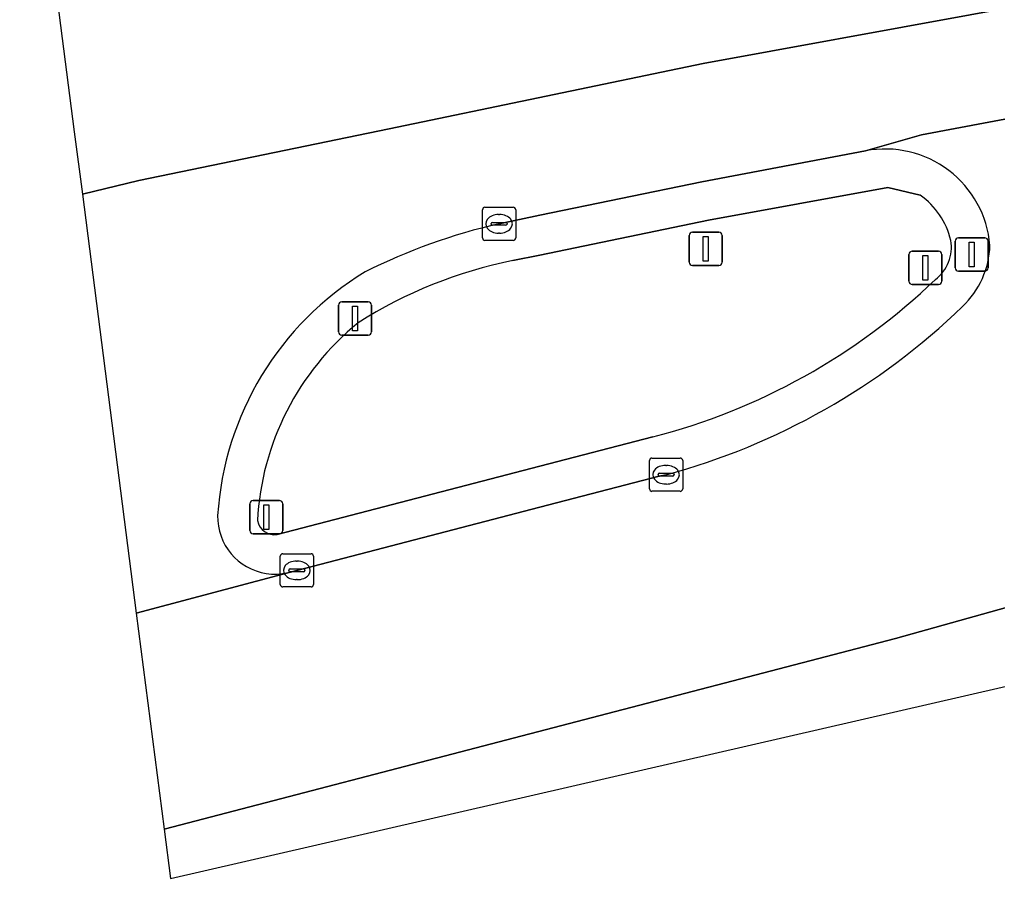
# Model space of a CAD drawing. Extents: x 161477 to 163040, y 383680 to 384871.
# Drawn here: x 161484.33 to 161513.78, y 383972.36 to 383998.22 of the extents above; entities that cross this region are included whole.
import ezdxf

# ---------------------------------------------------------------- set-up
doc = ezdxf.new("R2010")
doc.units = 0
for name, color, linetype in [('IMGEO_Kolk', 7, 'Continuous'), ('IMGEO_Lichtmast', 7, 'Continuous'), ('IMGEO_Rijbaan_lokaal_gesloten', 7, 'Continuous'), ('IMGEO_Verkeersbordpaal', 7, 'Continuous'), ('IMGEO_Verkeerseiland_groen', 7, 'Continuous'), ('IMGEO_Verkeerseiland_open', 7, 'Continuous'), ('IMGEO_Verkeersregelinstallatiepaal', 7, 'Continuous')]:
    doc.layers.add(name, color=color, linetype=linetype)

msp = doc.modelspace()

# ---------------------------------------------------------------- linework, layer by layer
at = {"layer": 'IMGEO_Kolk'}
for p, q in [((161498.268, 383991.648), (161498.268, 383992.5)), ((161498.343, 383992.574), (161499.195, 383992.574)), ((161499.269, 383992.5), (161499.269, 383991.648)), ((161498.57, 383992.117), (161498.968, 383992.117)), ((161498.756, 383992.354), (161498.781, 383992.354)), ((161498.527, 383992.068), (161498.527, 383992.08)), ((161498.965, 383992.031), (161498.567, 383992.031)), ((161499.011, 383992.08), (161499.011, 383992.068)), ((161499.195, 383991.574), (161498.343, 383991.574)), ((161498.779, 383991.794), (161498.754, 383991.794)), ((161503.299, 383984.093), (161503.299, 383984.945)), ((161503.374, 383985.019), (161504.226, 383985.019)), ((161503.787, 383984.799), (161503.812, 383984.799)), ((161504.3, 383984.945), (161504.3, 383984.093)), ((161503.558, 383984.513), (161503.558, 383984.525)), ((161503.996, 383984.476), (161503.598, 383984.476)), ((161503.601, 383984.562), (161503.999, 383984.562)), ((161504.042, 383984.525), (161504.042, 383984.513)), ((161503.81, 383984.239), (161503.785, 383984.239)), ((161504.226, 383984.019), (161503.374, 383984.019)), ((161492.253, 383982.139), (161493.105, 383982.139)), ((161492.178, 383981.213), (161492.178, 383982.065)), ((161492.666, 383981.919), (161492.691, 383981.919)), ((161493.179, 383982.065), (161493.179, 383981.213)), ((161492.437, 383981.633), (161492.437, 383981.645)), ((161492.875, 383981.596), (161492.477, 383981.596)), ((161492.48, 383981.682), (161492.878, 383981.682)), ((161492.921, 383981.645), (161492.921, 383981.633)), ((161492.689, 383981.359), (161492.664, 383981.359)), ((161493.105, 383981.139), (161492.253, 383981.139))]:
    msp.add_line(p, q, dxfattribs=at)
for points in [[(161498.268, 383991.648), (161498.268, 383992.5)], [(161498.343, 383992.574), (161499.195, 383992.574)], [(161499.269, 383992.5), (161499.269, 383991.648)], [(161499.195, 383991.574), (161498.343, 383991.574)], [(161503.299, 383984.093), (161503.299, 383984.945)], [(161503.374, 383985.019), (161504.226, 383985.019)], [(161504.3, 383984.945), (161504.3, 383984.093)], [(161504.226, 383984.019), (161503.374, 383984.019)], [(161492.253, 383982.139), (161493.105, 383982.139)], [(161492.178, 383981.213), (161492.178, 383982.065)], [(161493.179, 383982.065), (161493.179, 383981.213)], [(161493.105, 383981.139), (161492.253, 383981.139)]]:
    msp.add_lwpolyline(points, dxfattribs=at)
for centre, radius, start, end in [((161498.345, 383992.498), 0.0765, 91.552, 178.448), ((161498.345, 383992.498), 0.0765, 91.552, 178.448), ((161499.193, 383992.498), 0.0765, 1.552, 88.448), ((161499.193, 383992.498), 0.0765, 1.552, 88.448), ((161498.567, 383992.077), 0.0403, 85.8775, 175.7526), ((161498.972, 383992.079), 0.0386, 1.7309, 96.639), ((161498.564, 383992.067), 0.0366, 178.938, 274.7102), ((161498.968, 383992.074), 0.043, 264.8664, 352.4533), ((161498.345, 383991.65), 0.0765, 181.552, 268.448), ((161498.345, 383991.65), 0.0765, 181.552, 268.448), ((161499.193, 383991.65), 0.0765, 271.552, 358.448), ((161499.193, 383991.65), 0.0765, 271.552, 358.448), ((161503.376, 383984.943), 0.0765, 91.552, 178.448), ((161503.376, 383984.943), 0.0765, 91.552, 178.448), ((161504.224, 383984.943), 0.0765, 1.552, 88.448), ((161504.224, 383984.943), 0.0765, 1.552, 88.448), ((161503.598, 383984.522), 0.0403, 85.8775, 175.7526), ((161503.595, 383984.512), 0.0366, 178.938, 274.7102), ((161503.999, 383984.519), 0.043, 264.8664, 352.4533), ((161504.003, 383984.524), 0.0386, 1.7309, 96.639), ((161503.376, 383984.095), 0.0765, 181.552, 268.448), ((161503.376, 383984.095), 0.0765, 181.552, 268.448), ((161504.224, 383984.095), 0.0765, 271.552, 358.448), ((161504.224, 383984.095), 0.0765, 271.552, 358.448), ((161492.255, 383982.063), 0.0765, 91.552, 178.448), ((161492.255, 383982.063), 0.0765, 91.552, 178.448), ((161493.103, 383982.063), 0.0765, 1.552, 88.448), ((161493.103, 383982.063), 0.0765, 1.552, 88.448), ((161492.477, 383981.642), 0.0403, 85.8775, 175.7526), ((161492.474, 383981.632), 0.0366, 178.938, 274.7102), ((161492.878, 383981.639), 0.043, 264.8664, 352.4533), ((161492.882, 383981.644), 0.0386, 1.7309, 96.639), ((161492.255, 383981.215), 0.0765, 181.552, 268.448), ((161492.255, 383981.215), 0.0765, 181.552, 268.448), ((161493.103, 383981.215), 0.0765, 271.552, 358.448), ((161493.103, 383981.215), 0.0765, 271.552, 358.448)]:
    msp.add_arc(centre, radius, start, end, dxfattribs=at)
for centre, major_axis, ratio, start_param, end_param in [((161498.755, 383992.074), (-0.387, 0.002), 0.722429, 4.712389, 7.853982), ((161498.78, 383992.074), (-0.39, 0.002), 0.717154, 1.570796, 4.712389), ((161503.786, 383984.519), (-0.387, 0.002), 0.722429, 4.712389, 7.853982), ((161503.811, 383984.519), (-0.39, 0.002), 0.717154, 1.570796, 4.712389), ((161492.665, 383981.639), (-0.387, 0.002), 0.722429, 4.712389, 7.853982), ((161492.69, 383981.639), (-0.39, 0.002), 0.717154, 1.570796, 4.712389)]:
    msp.add_ellipse(centre, major_axis=major_axis, ratio=ratio, start_param=start_param, end_param=end_param, dxfattribs=at)
at = {"layer": 'IMGEO_Lichtmast'}
for p, q in [((161504.598, 383991.822), (161505.388, 383991.822)), ((161505.388, 383991.822), (161504.598, 383991.822)), ((161504.498, 383990.922), (161504.498, 383991.722)), ((161504.498, 383991.722), (161504.498, 383990.922)), ((161505.488, 383991.722), (161505.488, 383990.922)), ((161505.488, 383990.922), (161505.488, 383991.722)), ((161505.388, 383990.822), (161504.598, 383990.822)), ((161504.598, 383990.822), (161505.388, 383990.822))]:
    msp.add_line(p, q, dxfattribs=at)
msp.add_lwpolyline([(161504.918, 383991.697), (161505.068, 383991.697), (161505.068, 383990.947), (161504.918, 383990.947), (161504.918, 383991.697)], dxfattribs=at)
for centre, start, end in [((161504.598, 383991.722), 90, 180), ((161504.598, 383991.722), 90, 180), ((161505.388, 383991.722), 0, 90), ((161505.388, 383991.722), 360, 90), ((161504.598, 383990.922), 180, 270), ((161504.598, 383990.922), 180, 270), ((161505.388, 383990.922), 270, 0), ((161505.388, 383990.922), 270, 0)]:
    msp.add_arc(centre, 0.1, start, end, dxfattribs=at)
at = {"layer": 'IMGEO_Rijbaan_lokaal_gesloten'}
for points in [[(161486.217, 383992.966), (161487.915, 383993.382), (161495.458, 383994.932), (161504.921, 383996.902), (161521.003, 383999.847), (161525.836, 384000.536), (161529.171, 384001.055), (161540.294, 384002.523), (161539.778, 384005.647), (161539.126, 384009.289), (161532.775, 384008.988)], [(161486.835, 384000.698), (161486.08, 384004.864), (161486.068, 384004.931), (161485.579, 384007.877), (161484.326, 384007.657), (161485.975, 383994.845), (161486.217, 383992.966)], [(161498.768, 383992.075), (161500, 383992.33), (161504.881, 383993.338), (161509.809, 383994.271), (161511.491, 383994.752), (161527.343, 383997.736), (161530.186, 383998.16), (161534.648, 383998.817), (161540.768, 383999.549), (161540.294, 384002.523), (161529.171, 384001.055), (161525.836, 384000.536), (161521.003, 383999.847), (161504.921, 383996.902), (161495.458, 383994.932), (161487.915, 383993.382), (161486.217, 383992.966), (161487.841, 383980.35)], [(161527.343, 383997.736), (161511.491, 383994.752), (161509.809, 383994.271)], [(161488.678, 383973.849), (161488.869, 383972.362), (161537.973, 383983.648), (161543.69, 383984.477), (161543.296, 383986.545), (161543.275, 383986.654), (161540.627, 383986.176), (161539.58, 383985.986), (161537.192, 383985.555), (161532.751, 383984.717), (161530.01, 383984.198), (161520.793, 383982.178), (161520.633, 383982.141), (161516.701, 383981.259), (161510.713, 383979.591), (161488.678, 383973.849)], [(161503.8, 383984.518), (161503.59, 383984.473), (161500, 383983.54), (161492.679, 383981.637), (161492.402, 383981.569), (161487.841, 383980.35), (161488.678, 383973.849)], [(161487.841, 383980.35), (161492.402, 383981.569)], [(161488.678, 383973.849), (161510.713, 383979.591), (161516.701, 383981.259)]]:
    msp.add_lwpolyline(points, dxfattribs=at)
for centre, radius, start, end in [((161510.399, 383991.161), 3.166, 4.8422, 100.7355), ((161502.726, 383974.678), 17.841, 102.8168, 116.6079), ((161510.922, 383991.498), 2.632, 313.3601, 358.4845), ((161499.556, 383982.697), 9.283, 121.288, 176.3585), ((161498.43, 384004.384), 20.579, 285.1253, 314.0128), ((161492.018, 383983.252), 1.726, 178.8496, 261.3096), ((161492.019, 383983.246), 1.721, 261.2318, 282.8526)]:
    msp.add_arc(centre, radius, start, end, dxfattribs=at)
at = {"layer": 'IMGEO_Verkeersbordpaal'}
for p, q in [((161511.216, 383991.25), (161512.006, 383991.25)), ((161512.006, 383991.25), (161511.216, 383991.25)), ((161511.116, 383990.35), (161511.116, 383991.15)), ((161511.116, 383991.15), (161511.116, 383990.35)), ((161512.106, 383991.15), (161512.106, 383990.35)), ((161512.106, 383990.35), (161512.106, 383991.15)), ((161512.006, 383990.25), (161511.216, 383990.25)), ((161511.216, 383990.25), (161512.006, 383990.25)), ((161491.261, 383982.841), (161491.261, 383983.641)), ((161491.261, 383983.641), (161491.261, 383982.841)), ((161491.361, 383983.741), (161492.151, 383983.741)), ((161492.151, 383983.741), (161491.361, 383983.741)), ((161492.251, 383983.641), (161492.251, 383982.841)), ((161492.251, 383982.841), (161492.251, 383983.641)), ((161492.151, 383982.741), (161491.361, 383982.741)), ((161491.361, 383982.741), (161492.151, 383982.741))]:
    msp.add_line(p, q, dxfattribs=at)
for points in [[(161511.536, 383991.125), (161511.686, 383991.125), (161511.686, 383990.375), (161511.536, 383990.375), (161511.536, 383991.125)], [(161491.681, 383983.616), (161491.831, 383983.616), (161491.831, 383982.866), (161491.681, 383982.866), (161491.681, 383983.616)]]:
    msp.add_lwpolyline(points, dxfattribs=at)
for centre, start, end in [((161511.216, 383991.15), 90, 180), ((161511.216, 383991.15), 90, 180), ((161512.006, 383991.15), 0, 90), ((161512.006, 383991.15), 360, 90), ((161511.216, 383990.35), 180, 270), ((161511.216, 383990.35), 180, 270), ((161512.006, 383990.35), 270, 0), ((161512.006, 383990.35), 270, 0), ((161491.361, 383983.641), 90, 180), ((161491.361, 383983.641), 90, 180), ((161492.151, 383983.641), 0, 90), ((161492.151, 383983.641), 360, 90), ((161491.361, 383982.841), 180, 270), ((161491.361, 383982.841), 180, 270), ((161492.151, 383982.841), 270, 0), ((161492.151, 383982.841), 270, 0)]:
    msp.add_arc(centre, 0.1, start, end, dxfattribs=at)
at = {"layer": 'IMGEO_Verkeerseiland_groen'}
for points in [[(161511.451, 383992.939), (161510.475, 383993.17), (161505.08, 383992.187), (161500, 383991.135), (161499.184, 383990.966)], [(161492.088, 383982.717), (161500, 383984.774), (161503.398, 383985.657)]]:
    msp.add_lwpolyline(points, dxfattribs=at)
for centre, radius, start, end in [((161510.14, 383991.059), 2.292, 12.9765, 55.0982), ((161511.2, 383991.357), 1.193, 306.5919, 10.4795), ((161501.807, 383977.726), 13.497, 101.2064, 122.6465), ((161498.601, 384004.282), 19.233, 284.4441, 313.7942), ((161499.691, 383982.706), 8.212, 128.9711, 176.994), ((161492.006, 383983.236), 0.525, 190.8509, 278.9853)]:
    msp.add_arc(centre, radius, start, end, dxfattribs=at)
at = {"layer": 'IMGEO_Verkeerseiland_open'}
for points in [[(161509.809, 383994.271), (161504.881, 383993.338), (161500, 383992.33), (161498.768, 383992.075)], [(161499.184, 383990.966), (161500, 383991.135), (161505.08, 383992.187), (161510.475, 383993.17), (161511.451, 383992.939)], [(161503.398, 383985.657), (161500, 383984.774), (161492.088, 383982.717)], [(161492.402, 383981.569), (161492.679, 383981.637), (161500, 383983.54), (161503.59, 383984.473), (161503.8, 383984.518)]]:
    msp.add_lwpolyline(points, dxfattribs=at)
for centre, radius, start, end in [((161510.399, 383991.161), 3.166, 4.8422, 100.7355), ((161510.14, 383991.059), 2.292, 12.9765, 55.0982), ((161502.726, 383974.678), 17.841, 102.8168, 116.6079), ((161511.2, 383991.357), 1.193, 306.5919, 10.4795), ((161510.922, 383991.498), 2.632, 313.3601, 358.4845), ((161501.807, 383977.726), 13.497, 101.2064, 122.6465), ((161499.556, 383982.697), 9.283, 121.288, 176.3585), ((161498.601, 384004.282), 19.233, 284.4441, 313.7942), ((161498.43, 384004.384), 20.579, 285.1253, 314.0128), ((161499.691, 383982.706), 8.212, 128.9711, 176.994), ((161492.018, 383983.252), 1.726, 178.8496, 261.3096), ((161492.006, 383983.236), 0.525, 190.8509, 278.9853), ((161492.019, 383983.246), 1.721, 261.2318, 282.8526)]:
    msp.add_arc(centre, radius, start, end, dxfattribs=at)
at = {"layer": 'IMGEO_Verkeersregelinstallatiepaal'}
for p, q in [((161512.506, 383990.75), (161512.506, 383991.55)), ((161512.506, 383991.55), (161512.506, 383990.75)), ((161512.606, 383991.65), (161513.396, 383991.65)), ((161513.396, 383991.65), (161512.606, 383991.65)), ((161513.496, 383991.55), (161513.496, 383990.75)), ((161513.496, 383990.75), (161513.496, 383991.55)), ((161513.396, 383990.65), (161512.606, 383990.65)), ((161512.606, 383990.65), (161513.396, 383990.65)), ((161493.935, 383988.822), (161493.935, 383989.622)), ((161493.935, 383989.622), (161493.935, 383988.822)), ((161494.035, 383989.722), (161494.825, 383989.722)), ((161494.825, 383989.722), (161494.035, 383989.722)), ((161494.925, 383989.622), (161494.925, 383988.822)), ((161494.925, 383988.822), (161494.925, 383989.622)), ((161494.825, 383988.722), (161494.035, 383988.722)), ((161494.035, 383988.722), (161494.825, 383988.722))]:
    msp.add_line(p, q, dxfattribs=at)
for points in [[(161512.926, 383991.525), (161513.076, 383991.525), (161513.076, 383990.775), (161512.926, 383990.775), (161512.926, 383991.525)], [(161494.355, 383989.597), (161494.505, 383989.597), (161494.505, 383988.847), (161494.355, 383988.847), (161494.355, 383989.597)]]:
    msp.add_lwpolyline(points, dxfattribs=at)
for centre, start, end in [((161512.606, 383991.55), 90, 180), ((161512.606, 383991.55), 90, 180), ((161513.396, 383991.55), 0, 90), ((161513.396, 383991.55), 360, 90), ((161512.606, 383990.75), 180, 270), ((161512.606, 383990.75), 180, 270), ((161513.396, 383990.75), 270, 0), ((161513.396, 383990.75), 270, 0), ((161494.035, 383989.622), 90, 180), ((161494.035, 383989.622), 90, 180), ((161494.825, 383989.622), 0, 90), ((161494.825, 383989.622), 360, 90), ((161494.035, 383988.822), 180, 270), ((161494.035, 383988.822), 180, 270), ((161494.825, 383988.822), 270, 0), ((161494.825, 383988.822), 270, 0)]:
    msp.add_arc(centre, 0.1, start, end, dxfattribs=at)

doc.saveas('drawing.dxf')
